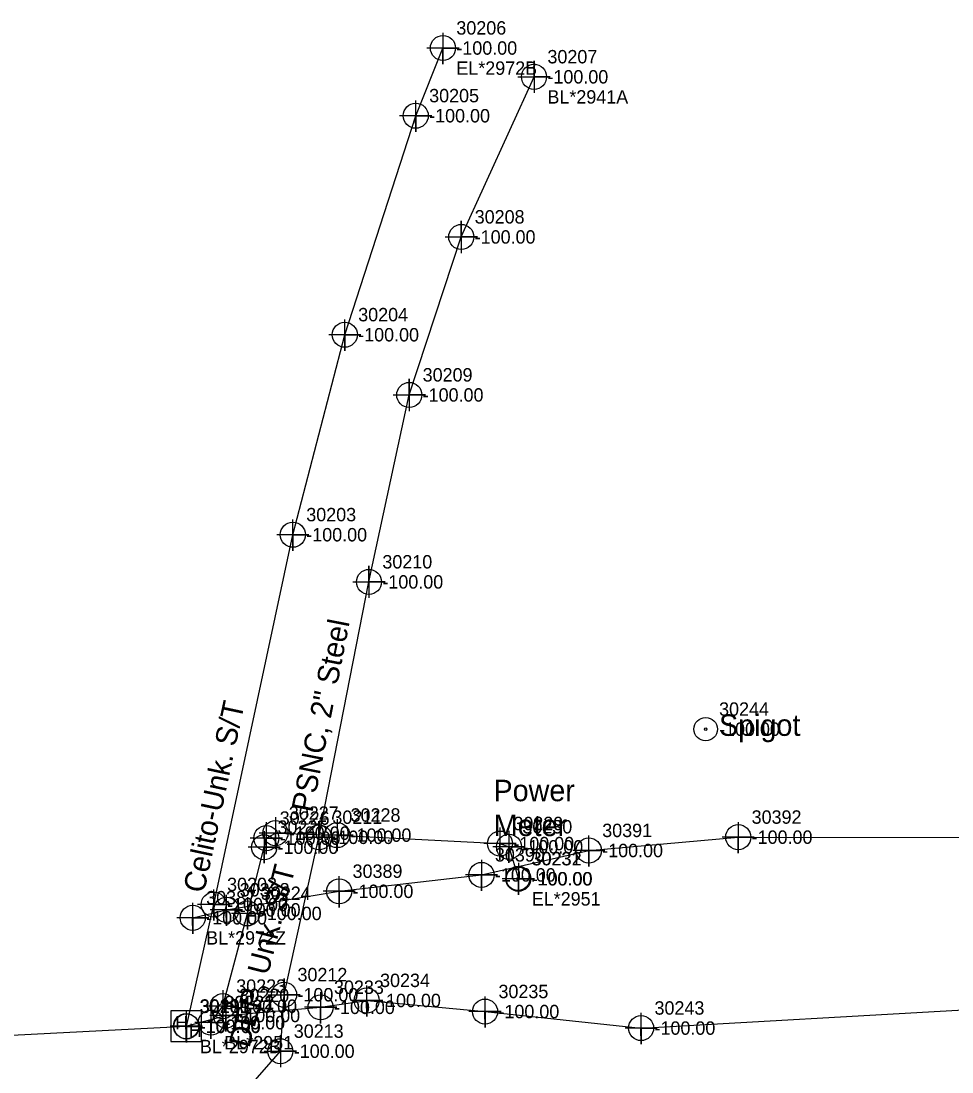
# Model space of a CAD drawing. Extents: x 2083698 to 2094313, y 743246 to 752873.
# Drawn here: x 2089029.6 to 2089203.2, y 744763 to 744959 of the extents above; entities that cross this region are included whole.
import ezdxf

# ---------------------------------------------------------------- set-up
doc = ezdxf.new("R2010")
doc.units = 0
for name, color, linetype in [('COGO Default Chain', 7, 'Continuous'), ('COGO Default Curve', 7, 'Continuous'), ('COGO Default Parcel', 7, 'Continuous'), ('Exist Property Iron Pin CELL', 7, 'Continuous'), ('Exist Property Iron Pin Cogo Elevation', 7, 'Continuous'), ('Exist Property Iron Pin Cogo Number', 7, 'Continuous'), ('Exist Property Iron Pin Leader', 7, 'Continuous'), ('Exist Property Iron Pin Text', 7, 'Continuous'), ('Exist Property Monument Cogo Elevation', 7, 'Continuous'), ('Exist Property Monument Cogo Number', 7, 'Continuous'), ('Exist Property Monument Leader', 7, 'Continuous'), ('Exist Property Monument Text', 7, 'Continuous'), ('Exist Right of Way Easement Line', 7, 'Continuous'), ('Exist Right of Way Line Leader', 7, 'Continuous'), ('Exist Right of Way Line Text', 7, 'Continuous'), ('Exist Utilities Gas UG Line SUE LOS B', 7, 'Continuous'), ('Exist Utilities Gas UG Line SUE LOS B Text', 7, 'Continuous'), ('Exist Utilities Other Located Object CELL', 7, 'Continuous'), ('Exist Utilities Other Located Object Text', 7, 'Continuous'), ('Exist Utilities Power UG Cable SUE LOS B', 7, 'Continuous'), ('Exist Utilities Power UG Cable SUE LOS B Text', 7, 'Continuous'), ('Exist Utilities Telephone UG Conduit SUE LOS B', 7, 'Continuous'), ('Exist Utilities Telephone UG Conduit SUE LOS B Text', 7, 'Continuous'), ('Old_Level_20', 7, 'Continuous'), ('Scratch_Level_0', 7, 'Continuous'), ('Scratch_Level_2', 7, 'Continuous'), ('Scratch_Level_3', 7, 'Continuous')]:
    doc.layers.add(name, color=color, linetype=linetype)

msp = doc.modelspace()

# ---------------------------------------------------------------- linework, layer by layer
at = {"layer": 'COGO Default Curve'}
for points in [[(2089122.24, 744948.61), (2089128.24, 744948.61), (2089125.24, 744948.61), (2089125.24, 744951.61), (2089125.24, 744945.61)], [(2089108.68, 744918.74), (2089114.68, 744918.74), (2089111.68, 744918.74), (2089111.68, 744921.74), (2089111.68, 744915.74)], [(2089098.98, 744889.27), (2089104.98, 744889.27), (2089101.98, 744889.27), (2089101.98, 744892.27), (2089101.98, 744886.27)], [(2089091.47, 744854.4), (2089097.47, 744854.4), (2089094.47, 744854.4), (2089094.47, 744857.4), (2089094.47, 744851.4)], [(2089082.15, 744806.76), (2089088.15, 744806.76), (2089085.15, 744806.76), (2089085.15, 744809.76), (2089085.15, 744803.76)], [(2089075.64, 744777.4), (2089081.64, 744777.4), (2089078.64, 744777.4), (2089078.64, 744780.4), (2089078.64, 744774.4)], [(2089074.95, 744766.86), (2089080.95, 744766.86), (2089077.95, 744766.86), (2089077.95, 744769.86), (2089077.95, 744763.86)]]:
    msp.add_lwpolyline(points, dxfattribs=at)
for centre in [(2089125.24, 744948.61), (2089111.68, 744918.74), (2089101.98, 744889.27), (2089094.47, 744854.4), (2089085.15, 744806.76), (2089078.64, 744777.4), (2089077.95, 744766.86)]:
    msp.add_circle(centre, 2.34, dxfattribs=at)
at = {"layer": 'Exist Property Iron Pin CELL'}
for p, q in [((2089057.55, 744774.41), (2089057.55, 744768.68)), ((2089063.27, 744774.41), (2089057.55, 744774.41)), ((2089063.27, 744768.68), (2089063.27, 744774.41)), ((2089060.41, 744771.55), (2089060.41, 744771.55)), ((2089057.55, 744768.68), (2089063.27, 744768.68))]:
    msp.add_line(p, q, dxfattribs=at)
at = {"layer": 'Exist Property Iron Pin Text'}
for points in [[(2089075.33, 744809.6), (2089075.33, 744803.6), (2089075.33, 744806.6), (2089078.33, 744806.6), (2089072.33, 744806.6)], [(2089077.02, 744810.53), (2089077.02, 744804.53), (2089077.02, 744807.53), (2089080.02, 744807.53), (2089074.02, 744807.53)], [(2089088.54, 744810.17), (2089088.54, 744804.17), (2089088.54, 744807.17), (2089091.54, 744807.17), (2089085.54, 744807.17)], [(2089074.92, 744807.91), (2089074.92, 744801.91), (2089074.92, 744804.91), (2089077.92, 744804.91), (2089071.92, 744804.91)], [(2089118.89, 744808.59), (2089118.89, 744802.59), (2089118.89, 744805.59), (2089121.89, 744805.59), (2089115.89, 744805.59)], [(2089120.57, 744807.98), (2089120.57, 744801.98), (2089120.57, 744804.98), (2089123.57, 744804.98), (2089117.57, 744804.98)], [(2089122.32, 744802.03), (2089122.32, 744796.03), (2089122.32, 744799.03), (2089125.32, 744799.03), (2089119.32, 744799.03)], [(2089071.81, 744795.57), (2089071.81, 744789.57), (2089071.81, 744792.57), (2089074.81, 744792.57), (2089068.81, 744792.57)], [(2089067.22, 744778.26), (2089067.22, 744772.26), (2089067.22, 744775.26), (2089070.22, 744775.26), (2089064.22, 744775.26)], [(2089065, 744775.2), (2089065, 744769.2), (2089065, 744772.2), (2089068, 744772.2), (2089062, 744772.2)]]:
    msp.add_lwpolyline(points, dxfattribs=at)
for centre in [(2089077.02, 744807.53), (2089088.54, 744807.17), (2089075.33, 744806.6), (2089118.89, 744805.59), (2089074.92, 744804.91), (2089120.57, 744804.98), (2089122.32, 744799.03), (2089071.81, 744792.57), (2089067.22, 744775.26), (2089065, 744772.2)]:
    msp.add_circle(centre, 2.34, dxfattribs=at)
at = {"layer": 'Exist Right of Way Line Text'}
for points in [[(2089108.23, 744956.79), (2089108.26, 744950.98), (2089108.24, 744953.98), (2089111.26, 744953.98), (2089105.26, 744953.98)], [(2089103.16, 744944.17), (2089103.19, 744938.35), (2089103.17, 744941.35), (2089106.19, 744941.35), (2089100.19, 744941.35)], [(2089089.93, 744903.32), (2089089.96, 744897.5), (2089089.94, 744900.5), (2089092.96, 744900.5), (2089086.96, 744900.5)], [(2089080.24, 744866.02), (2089080.28, 744860.2), (2089080.26, 744863.2), (2089083.28, 744863.2), (2089077.28, 744863.2)], [(2089163.27, 744809.61), (2089163.31, 744803.79), (2089163.29, 744806.79), (2089166.31, 744806.79), (2089160.31, 744806.79)], [(2089135.41, 744807.12), (2089135.45, 744801.3), (2089135.43, 744804.3), (2089138.45, 744804.3), (2089132.45, 744804.3)], [(2089115.42, 744802.57), (2089115.45, 744796.75), (2089115.43, 744799.75), (2089118.45, 744799.75), (2089112.45, 744799.75)], [(2089088.87, 744799.51), (2089088.91, 744793.69), (2089088.89, 744796.69), (2089091.91, 744796.69), (2089085.91, 744796.69)], [(2089065.49, 744797.03), (2089065.52, 744791.22), (2089065.5, 744794.22), (2089068.52, 744794.22), (2089062.52, 744794.22)], [(2089067.84, 744796.05), (2089067.88, 744790.23), (2089067.86, 744793.23), (2089070.88, 744793.23), (2089064.88, 744793.23)], [(2089061.59, 744794.56), (2089061.62, 744788.75), (2089061.6, 744791.75), (2089064.62, 744791.75), (2089058.62, 744791.75)], [(2089094.01, 744779.14), (2089094.04, 744773.33), (2089094.02, 744776.33), (2089097.04, 744776.33), (2089091.04, 744776.33)], [(2089067.77, 744776.34), (2089067.8, 744770.53), (2089067.78, 744773.53), (2089070.8, 744773.53), (2089064.8, 744773.53)], [(2089085.41, 744777.87), (2089085.45, 744772.05), (2089085.43, 744775.05), (2089088.45, 744775.05), (2089082.45, 744775.05)], [(2089116.08, 744777.08), (2089116.11, 744771.26), (2089116.09, 744774.26), (2089119.11, 744774.26), (2089113.11, 744774.26)], [(2089060.36, 744774.35), (2089060.39, 744768.54), (2089060.38, 744771.54), (2089063.39, 744771.54), (2089057.39, 744771.54)], [(2089060.42, 744774.3), (2089060.45, 744768.49), (2089060.44, 744771.49), (2089063.45, 744771.49), (2089057.45, 744771.49)], [(2089145.16, 744774), (2089145.2, 744768.18), (2089145.18, 744771.18), (2089148.2, 744771.18), (2089142.2, 744771.18)]]:
    msp.add_lwpolyline(points, dxfattribs=at)
for centre in [(2089108.26, 744953.98), (2089103.19, 744941.35), (2089089.96, 744900.5), (2089080.28, 744863.2), (2089163.31, 744806.79), (2089135.45, 744804.3), (2089115.45, 744799.75), (2089088.91, 744796.69), (2089065.52, 744794.22), (2089061.62, 744791.75), (2089067.88, 744793.23), (2089094.04, 744776.33), (2089085.45, 744775.05), (2089116.11, 744774.26), (2089067.8, 744773.53), (2089060.39, 744771.54), (2089060.45, 744771.49), (2089145.2, 744771.18)]:
    msp.add_circle(centre, 2.34, dxfattribs=at)
at = {"layer": 'Exist Utilities Gas UG Line SUE LOS B'}
msp.add_lwpolyline([(2089050.69, 744739.44), (2089060.25, 744744.97), (2089069.39, 744757.08), (2089077.95, 744766.86), (2089078.64, 744777.4), (2089085.15, 744806.76), (2089094.47, 744854.4), (2089101.98, 744889.27), (2089111.68, 744918.74), (2089125.24, 744948.61)], dxfattribs=at)
at = {"layer": 'Exist Utilities Other Located Object CELL'}
for centre, radius in [((2089157.24, 744826.93), 2.18), ((2089157.24, 744826.93), 0.24), ((2089122.25, 744799.03), 2.18), ((2089122.25, 744799.03), 0.24)]:
    msp.add_circle(centre, radius, dxfattribs=at)
at = {"layer": 'Exist Utilities Power UG Cable SUE LOS B'}
msp.add_lwpolyline([(2089065, 744772.2), (2089067.22, 744775.26), (2089071.81, 744792.57), (2089074.92, 744804.91), (2089075.33, 744806.6), (2089077.02, 744807.53), (2089088.54, 744807.17), (2089118.89, 744805.59), (2089120.57, 744804.98), (2089122.32, 744799.03)], dxfattribs=at)
at = {"layer": 'Exist Utilities Telephone UG Conduit SUE LOS B'}
for points in [[(2089060.45, 744771.49), (2089065.52, 744794.22), (2089080.28, 744863.2), (2089089.96, 744900.5), (2089103.19, 744941.35), (2089108.26, 744953.98)], [(2089061.62, 744791.75), (2089067.88, 744793.23), (2089088.91, 744796.69), (2089115.45, 744799.75), (2089135.45, 744804.3), (2089163.31, 744806.79), (2089208.17, 744806.73), (2089208.27, 744806.76), (2089232.61, 744807.03), (2089277.82, 744808.49), (2089323.28, 744808.75), (2089348.6, 744808.2), (2089372.34, 744807.42)], [(2088702.05, 744735.81), (2088740.99, 744739.62), (2088799.47, 744745.84), (2088858.37, 744753.86), (2088900.69, 744757.91), (2088969.91, 744764.1), (2089006.12, 744768.74), (2089060.39, 744771.54), (2089067.8, 744773.53), (2089085.45, 744775.05), (2089094.04, 744776.33), (2089116.11, 744774.26), (2089145.2, 744771.18), (2089206.42, 744774.64)]]:
    msp.add_lwpolyline(points, dxfattribs=at)

# ---------------------------------------------------------------- texts
at = {"layer": 'COGO Default Chain'}
for p in [(2089127.74, 744947.36), (2089114.18, 744917.49), (2089104.48, 744888.02), (2089096.97, 744853.15), (2089087.65, 744805.51), (2089081.14, 744776.15), (2089080.45, 744765.61)]:
    msp.add_text('-100.00', height=2.5, dxfattribs=at).set_placement(p)
at = {"layer": 'COGO Default Parcel'}
for s, p in [('30244', (2089159.74, 744829.43)), ('30231', (2089124.75, 744801.53))]:
    msp.add_text(s, height=2.5, dxfattribs=at).set_placement(p)
at = {"layer": 'Exist Property Iron Pin CELL'}
for p in [(2089058.33, 744770.95), (2089060.9, 744769.49)]:
    msp.add_text('H', height=2.5, dxfattribs=at).set_placement(p)
at = {"layer": 'Exist Property Iron Pin Cogo Elevation'}
msp.add_text('-100.00', height=2.5, dxfattribs=at).set_placement((2089062.91, 744770.3))
at = {"layer": 'Exist Property Iron Pin Cogo Number'}
msp.add_text('30200', height=2.5, dxfattribs=at).set_placement((2089062.91, 744774.05))
at = {"layer": 'Exist Property Iron Pin Leader'}
for s, p in [('30226', (2089077.83, 744809.1)), ('30227', (2089079.52, 744810.03)), ('30228', (2089091.04, 744809.67)), ('30225', (2089077.42, 744807.41)), ('30229', (2089121.39, 744808.09)), ('30230', (2089123.07, 744807.48)), ('30232', (2089124.82, 744801.53)), ('30224', (2089074.31, 744795.07)), ('30223', (2089069.72, 744777.76)), ('30222', (2089067.5, 744774.7))]:
    msp.add_text(s, height=2.5, dxfattribs=at).set_placement(p)
at = {"layer": 'Exist Property Monument Cogo Elevation'}
msp.add_text('-100.00', height=2.5, dxfattribs=at).set_placement((2089067.51, 744770.94))
at = {"layer": 'Exist Property Monument Cogo Number'}
msp.add_text('30221', height=2.5, dxfattribs=at).set_placement((2089067.51, 744774.69))
at = {"layer": 'Exist Property Monument Leader'}
for s, p in [('EL*2951', (2089124.82, 744794.03)), ('BL*2951', (2089067.5, 744767.2))]:
    msp.add_text(s, height=2.5, dxfattribs=at).set_placement(p)
at = {"layer": 'Exist Property Monument Text'}
for p in [(2089077.83, 744805.35), (2089079.52, 744806.28), (2089091.04, 744805.92), (2089077.42, 744803.66), (2089121.39, 744804.34), (2089123.07, 744803.73), (2089124.82, 744797.78), (2089074.31, 744791.32), (2089069.72, 744774.01), (2089067.5, 744770.95)]:
    msp.add_text('-100.00', height=2.5, dxfattribs=at).set_placement(p)
at = {"layer": 'Exist Right of Way Easement Line'}
msp.add_text('BL*2941A', height=2.5, dxfattribs=at).set_placement((2089127.74, 744943.61))
at = {"layer": 'Exist Right of Way Line Leader'}
for s, p in [('30206', (2089110.76, 744956.48)), ('30205', (2089105.69, 744943.85)), ('30204', (2089092.46, 744903)), ('30203', (2089082.78, 744865.7)), ('30392', (2089165.81, 744809.29)), ('30391', (2089137.95, 744806.8)), ('30390', (2089117.95, 744802.25)), ('30389', (2089091.41, 744799.19)), ('30202', (2089068.02, 744796.72)), ('30388', (2089070.38, 744795.73)), ('30387', (2089064.12, 744794.25)), ('30233', (2089087.95, 744777.55)), ('30234', (2089096.54, 744778.83)), ('30220', (2089070.3, 744776.03)), ('30235', (2089118.61, 744776.76)), ('30199', (2089062.89, 744774.04)), ('30201', (2089062.95, 744773.99)), ('30243', (2089147.7, 744773.68))]:
    msp.add_text(s, height=2.5, dxfattribs=at).set_placement(p)
at = {"layer": 'Exist Utilities Gas UG Line SUE LOS B Text'}
msp.add_text('PSNC, 2" Steel', height=4, rotation=78.9188, dxfattribs=at).set_placement((2089083.91, 744811.27))
at = {"layer": 'Exist Utilities Other Located Object Text'}
for s, p in [('Spigot', (2089159.73, 744825.68)), ('Power', (2089117.69, 744813.49)), ('Meter', (2089117.73, 744806.99))]:
    msp.add_text(s, height=4, dxfattribs=at).set_placement(p)
at = {"layer": 'Exist Utilities Power UG Cable SUE LOS B Text'}
msp.add_text('DEP, Unk. S/T', height=4, rotation=75.6578, dxfattribs=at).set_placement((2089072.17, 744767.33))
at = {"layer": 'Exist Utilities Telephone UG Conduit SUE LOS B Text'}
msp.add_text('Celito-Unk. S/T', height=4, rotation=77.9235, dxfattribs=at).set_placement((2089063.72, 744796.21))
at = {"layer": 'Old_Level_20'}
for s, p in [('30207', (2089127.74, 744951.11)), ('30208', (2089114.18, 744921.24)), ('30209', (2089104.48, 744891.77)), ('30210', (2089096.97, 744856.9)), ('30211', (2089087.65, 744809.26)), ('30212', (2089081.14, 744779.9)), ('30213', (2089080.45, 744769.36))]:
    msp.add_text(s, height=2.5, dxfattribs=at).set_placement(p)
at = {"layer": 'Scratch_Level_0'}
for p in [(2089159.74, 744825.68), (2089124.75, 744797.78)]:
    msp.add_text('-100.00', height=2.5, dxfattribs=at).set_placement(p)
at = {"layer": 'Scratch_Level_2'}
for p in [(2089110.76, 744952.73), (2089105.69, 744940.1), (2089092.46, 744899.25), (2089082.78, 744861.95), (2089165.81, 744805.54), (2089137.95, 744803.05), (2089117.95, 744798.5), (2089091.41, 744795.44), (2089068.02, 744792.97), (2089070.38, 744791.98), (2089064.12, 744790.5), (2089087.95, 744773.8), (2089096.54, 744775.08), (2089070.3, 744772.28), (2089118.61, 744773.01), (2089062.89, 744770.29), (2089062.95, 744770.24), (2089147.7, 744769.93)]:
    msp.add_text('-100.00', height=2.5, dxfattribs=at).set_placement(p)
at = {"layer": 'Scratch_Level_3'}
for s, p in [('EL*2972B', (2089110.76, 744948.98)), ('BL*2972Z', (2089064.12, 744786.75)), ('BL*2972B', (2089062.95, 744766.49))]:
    msp.add_text(s, height=2.5, dxfattribs=at).set_placement(p)

doc.saveas('drawing.dxf')
